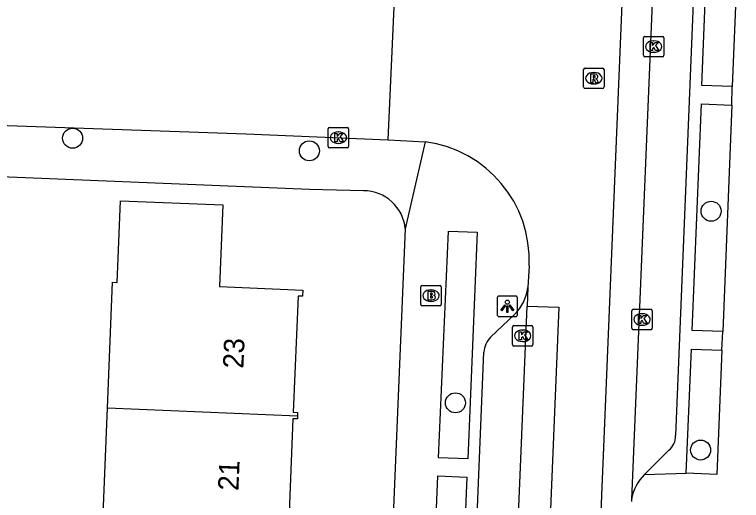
# Model space of a CAD drawing. Extents: x 160732 to 162105, y 387428 to 388479.
# Drawn here: x 161746.39 to 161781.92, y 387788.41 to 387812.17 of the extents above; entities that cross this region are included whole.
import ezdxf

# ---------------------------------------------------------------- set-up
doc = ezdxf.new("R2010")
doc.units = 0
for name, color, linetype in [('IMGEO_Boom', 7, 'Continuous'), ('IMGEO_Brandkraan', 7, 'Continuous'), ('IMGEO_Kolk', 7, 'Continuous'), ('IMGEO_Lichtpunt', 7, 'Continuous'), ('IMGEO_Pand', 7, 'Continuous'), ('IMGEO_Pand_nummerreeks', 7, 'Continuous'), ('IMGEO_Rijbaan_lokaal_gesloten', 7, 'Continuous'), ('IMGEO_Rijbaan_lokaal_open', 7, 'Continuous'), ('IMGEO_Rioolput', 7, 'Continuous'), ('IMGEO_Voetpad_open', 7, 'Continuous')]:
    doc.layers.add(name, color=color, linetype=linetype)

msp = doc.modelspace()

# ---------------------------------------------------------------- linework, layer by layer
at = {"layer": 'IMGEO_Boom'}
for centre in [(161749.234, 387806.121), (161760.803, 387805.502), (161780.438, 387802.551), (161767.942, 387793.182), (161779.925, 387790.876)]:
    msp.add_circle(centre, 0.489, dxfattribs=at)
at = {"layer": 'IMGEO_Brandkraan'}
for p, q in [((161766.251, 387797.998), (161766.251, 387798.85)), ((161766.326, 387798.924), (161767.178, 387798.924)), ((161766.739, 387798.704), (161766.764, 387798.704)), ((161767.252, 387798.85), (161767.252, 387797.998)), ((161767.178, 387797.924), (161766.326, 387797.924)), ((161766.762, 387798.144), (161766.737, 387798.144))]:
    msp.add_line(p, q, dxfattribs=at)
for points in [[(161766.251, 387797.998), (161766.251, 387798.85)], [(161766.326, 387798.924), (161767.178, 387798.924)], [(161766.599, 387798.624), (161766.599, 387798.224), (161766.812, 387798.224)], [(161766.83, 387798.624), (161766.599, 387798.624)], [(161767.252, 387798.85), (161767.252, 387797.998)], [(161766.778, 387798.543), (161766.724, 387798.543), (161766.724, 387798.467)], [(161766.724, 387798.467), (161766.777, 387798.467)], [(161766.786, 387798.391), (161766.724, 387798.391), (161766.724, 387798.31)], [(161766.724, 387798.31), (161766.786, 387798.31)], [(161767.178, 387797.924), (161766.326, 387797.924)]]:
    msp.add_lwpolyline(points, dxfattribs=at)
for centre, radius, start, end in [((161766.328, 387798.848), 0.0765, 91.552, 178.448), ((161766.328, 387798.848), 0.0765, 91.552, 178.448), ((161766.834, 387798.479), 0.145, 59.4692, 91.5367), ((161766.859, 387798.526), 0.0922, 285.5137, 58.1501), ((161767.176, 387798.848), 0.0765, 1.552, 88.448), ((161767.176, 387798.848), 0.0765, 1.552, 88.448), ((161766.779, 387798.505), 0.0379, 267.8285, 90.9355), ((161766.787, 387798.35), 0.0404, 269.8759, 90.5077), ((161766.818, 387798.475), 0.251, 268.6676, 293.5347), ((161766.864, 387798.334), 0.105, 301.3115, 78.989), ((161766.328, 387798), 0.0765, 181.552, 268.448), ((161766.328, 387798), 0.0765, 181.552, 268.448), ((161767.176, 387798), 0.0765, 271.552, 358.448), ((161767.176, 387798), 0.0765, 271.552, 358.448)]:
    msp.add_arc(centre, radius, start, end, dxfattribs=at)
for centre, major_axis, ratio, start_param, end_param in [((161766.738, 387798.424), (-0.387, 0.002), 0.722429, 4.712389, 7.853982), ((161766.763, 387798.424), (-0.39, 0.002), 0.717154, 1.570796, 4.712389)]:
    msp.add_ellipse(centre, major_axis=major_axis, ratio=ratio, start_param=start_param, end_param=end_param, dxfattribs=at)
at = {"layer": 'IMGEO_Kolk'}
for p, q in [((161777.131, 387810.175), (161777.131, 387811.027)), ((161777.206, 387811.101), (161778.058, 387811.101)), ((161778.132, 387811.027), (161778.132, 387810.175)), ((161777.619, 387810.881), (161777.644, 387810.881)), ((161777.642, 387810.321), (161777.617, 387810.321)), ((161778.058, 387810.101), (161777.206, 387810.101)), ((161761.723, 387805.722), (161761.723, 387806.574)), ((161761.798, 387806.648), (161762.65, 387806.648)), ((161762.211, 387806.428), (161762.236, 387806.428)), ((161762.724, 387806.574), (161762.724, 387805.722)), ((161762.234, 387805.868), (161762.209, 387805.868)), ((161762.65, 387805.648), (161761.798, 387805.648)), ((161776.563, 387796.831), (161776.563, 387797.683)), ((161776.638, 387797.757), (161777.49, 387797.757)), ((161777.051, 387797.537), (161777.076, 387797.537)), ((161777.564, 387797.683), (161777.564, 387796.831)), ((161770.729, 387796.034), (161770.729, 387796.886)), ((161770.804, 387796.96), (161771.656, 387796.96)), ((161771.73, 387796.886), (161771.73, 387796.034)), ((161777.074, 387796.977), (161777.049, 387796.977)), ((161771.217, 387796.74), (161771.242, 387796.74)), ((161777.49, 387796.757), (161776.638, 387796.757)), ((161771.24, 387796.18), (161771.215, 387796.18)), ((161771.656, 387795.96), (161770.804, 387795.96))]:
    msp.add_line(p, q, dxfattribs=at)
for points in [[(161777.131, 387810.175), (161777.131, 387811.027)], [(161777.206, 387811.101), (161778.058, 387811.101)], [(161778.132, 387811.027), (161778.132, 387810.175)], [(161777.452, 387810.801), (161777.575, 387810.801), (161777.575, 387810.65), (161777.705, 387810.801), (161777.869, 387810.801), (161777.723, 387810.65), (161777.876, 387810.401), (161777.724, 387810.401), (161777.639, 387810.565), (161777.575, 387810.498), (161777.575, 387810.401), (161777.452, 387810.401), (161777.452, 387810.801)], [(161778.058, 387810.101), (161777.206, 387810.101)], [(161761.723, 387805.722), (161761.723, 387806.574)], [(161761.798, 387806.648), (161762.65, 387806.648)], [(161762.724, 387806.574), (161762.724, 387805.722)], [(161762.044, 387806.348), (161762.167, 387806.348), (161762.167, 387806.197), (161762.297, 387806.348), (161762.461, 387806.348), (161762.315, 387806.197), (161762.468, 387805.948), (161762.316, 387805.948), (161762.231, 387806.112), (161762.167, 387806.045), (161762.167, 387805.948), (161762.044, 387805.948), (161762.044, 387806.348)], [(161762.65, 387805.648), (161761.798, 387805.648)], [(161776.563, 387796.831), (161776.563, 387797.683)], [(161776.638, 387797.757), (161777.49, 387797.757)], [(161777.564, 387797.683), (161777.564, 387796.831)], [(161776.884, 387797.457), (161777.007, 387797.457), (161777.007, 387797.306), (161777.137, 387797.457), (161777.301, 387797.457), (161777.155, 387797.306), (161777.308, 387797.057), (161777.156, 387797.057), (161777.071, 387797.221), (161777.007, 387797.154), (161777.007, 387797.057), (161776.884, 387797.057), (161776.884, 387797.457)], [(161770.729, 387796.034), (161770.729, 387796.886)], [(161770.804, 387796.96), (161771.656, 387796.96)], [(161771.73, 387796.886), (161771.73, 387796.034)], [(161771.05, 387796.66), (161771.173, 387796.66), (161771.173, 387796.509), (161771.303, 387796.66), (161771.467, 387796.66), (161771.321, 387796.509), (161771.474, 387796.26), (161771.322, 387796.26), (161771.237, 387796.424), (161771.173, 387796.357), (161771.173, 387796.26), (161771.05, 387796.26), (161771.05, 387796.66)], [(161777.49, 387796.757), (161776.638, 387796.757)], [(161771.656, 387795.96), (161770.804, 387795.96)]]:
    msp.add_lwpolyline(points, dxfattribs=at)
for centre, start, end in [((161777.208, 387811.025), 91.552, 178.448), ((161777.208, 387811.025), 91.552, 178.448), ((161778.056, 387811.025), 1.552, 88.448), ((161778.056, 387811.025), 1.552, 88.448), ((161777.208, 387810.177), 181.552, 268.448), ((161777.208, 387810.177), 181.552, 268.448), ((161778.056, 387810.177), 271.552, 358.448), ((161778.056, 387810.177), 271.552, 358.448), ((161761.8, 387806.572), 91.552, 178.448), ((161761.8, 387806.572), 91.552, 178.448), ((161762.648, 387806.572), 1.552, 88.448), ((161762.648, 387806.572), 1.552, 88.448), ((161761.8, 387805.724), 181.552, 268.448), ((161761.8, 387805.724), 181.552, 268.448), ((161762.648, 387805.724), 271.552, 358.448), ((161762.648, 387805.724), 271.552, 358.448), ((161776.64, 387797.681), 91.552, 178.448), ((161776.64, 387797.681), 91.552, 178.448), ((161777.488, 387797.681), 1.552, 88.448), ((161777.488, 387797.681), 1.552, 88.448), ((161770.806, 387796.884), 91.552, 178.448), ((161770.806, 387796.884), 91.552, 178.448), ((161771.654, 387796.884), 1.552, 88.448), ((161771.654, 387796.884), 1.552, 88.448), ((161776.64, 387796.833), 181.552, 268.448), ((161776.64, 387796.833), 181.552, 268.448), ((161777.488, 387796.833), 271.552, 358.448), ((161777.488, 387796.833), 271.552, 358.448), ((161770.806, 387796.036), 181.552, 268.448), ((161770.806, 387796.036), 181.552, 268.448), ((161771.654, 387796.036), 271.552, 358.448), ((161771.654, 387796.036), 271.552, 358.448)]:
    msp.add_arc(centre, 0.0765, start, end, dxfattribs=at)
for centre, major_axis, ratio, start_param, end_param in [((161777.618, 387810.601), (-0.387, 0.002), 0.722429, 4.712389, 7.853982), ((161777.643, 387810.601), (-0.39, 0.002), 0.717154, 1.570796, 4.712389), ((161762.21, 387806.148), (-0.387, 0.002), 0.722429, 4.712389, 7.853982), ((161762.235, 387806.148), (-0.39, 0.002), 0.717154, 1.570796, 4.712389), ((161777.05, 387797.257), (-0.387, 0.002), 0.722429, 4.712389, 7.853982), ((161777.075, 387797.257), (-0.39, 0.002), 0.717154, 1.570796, 4.712389), ((161771.216, 387796.46), (-0.387, 0.002), 0.722429, 4.712389, 7.853982), ((161771.241, 387796.46), (-0.39, 0.002), 0.717154, 1.570796, 4.712389)]:
    msp.add_ellipse(centre, major_axis=major_axis, ratio=ratio, start_param=start_param, end_param=end_param, dxfattribs=at)
at = {"layer": 'IMGEO_Lichtpunt'}
for p, q in [((161769.982, 387798.306), (161769.982, 387797.499)), ((161769.982, 387798.306), (161769.982, 387797.499)), ((161770.884, 387798.401), (161770.076, 387798.401)), ((161770.884, 387798.401), (161770.076, 387798.401)), ((161770.978, 387797.499), (161770.978, 387798.306)), ((161770.978, 387797.499), (161770.978, 387798.306)), ((161770.076, 387797.405), (161770.884, 387797.405)), ((161770.076, 387797.405), (161770.884, 387797.405))]:
    msp.add_line(p, q, dxfattribs=at)
for points in [[(161770.356, 387797.97), (161770.395, 387797.942), (161770.207, 387797.68), (161770.169, 387797.707), (161770.356, 387797.97)], [(161770.458, 387797.922), (161770.505, 387797.922), (161770.505, 387797.6), (161770.458, 387797.6), (161770.458, 387797.922)], [(161770.568, 387797.942), (161770.606, 387797.969), (161770.793, 387797.707), (161770.754, 387797.679), (161770.568, 387797.942)]]:
    msp.add_lwpolyline(points, dxfattribs=at)
msp.add_circle((161770.481, 387798.104), 0.0994, dxfattribs=at)
for centre, start, end in [((161770.076, 387798.306), 90, 180), ((161770.076, 387798.306), 90, 180), ((161770.884, 387798.306), 0, 90), ((161770.884, 387798.306), 0, 90), ((161770.076, 387797.499), 180, 270), ((161770.076, 387797.499), 180, 270), ((161770.884, 387797.499), 270, 0), ((161770.884, 387797.499), 270, 360)]:
    msp.add_arc(centre, 0.0946, start, end, dxfattribs=at)
at = {"layer": 'IMGEO_Pand'}
for points in [[(161750.934, 387792.936), (161751.184, 387799.078), (161751.403, 387799.069), (161751.569, 387803.066), (161756.575, 387802.86), (161756.409, 387798.863), (161760.485, 387798.694), (161760.47, 387798.39), (161760.249, 387798.406), (161760.011, 387792.72), (161760.232, 387792.704), (161760.227, 387792.551)], [(161750.689, 387786.939), (161750.934, 387792.936)], [(161750.934, 387792.936), (161760.227, 387792.551)], [(161760.227, 387792.551), (161760.223, 387792.398), (161759.999, 387792.405), (161759.767, 387786.562)]]:
    msp.add_lwpolyline(points, dxfattribs=at)
at = {"layer": 'IMGEO_Rijbaan_lokaal_gesloten'}
for points in [[(161775.69, 387767.334), (161774.211, 387767.371), (161776.874, 387831.627), (161778.341, 387831.555)], [(161778.341, 387831.555), (161776.547, 387788.464)], [(161771.441, 387797.913), (161772.997, 387797.86), (161771.01, 387749.65), (161769.457, 387749.691)], [(161769.582, 387752.706), (161771.441, 387797.913)], [(161776.547, 387788.464), (161776.552, 387788.355)]]:
    msp.add_lwpolyline(points, dxfattribs=at)
at = {"layer": 'IMGEO_Rijbaan_lokaal_open'}
for points in [[(161764.654, 387806.046), (161764.962, 387812.924)], [(161636.304, 387811.344), (161640.411, 387811.175), (161656.698, 387810.505), (161742.061, 387806.898), (161746.058, 387806.738), (161757.711, 387806.339), (161764.654, 387806.046)], [(161764.654, 387806.046), (161766.459, 387805.946)], [(161771.539, 387799.888), (161771.478, 387798.817)], [(161771.478, 387798.817), (161771.441, 387797.913)]]:
    msp.add_lwpolyline(points, dxfattribs=at)
msp.add_arc((161765.725, 387800.171), 5.821, 357.2088, 82.7549, dxfattribs=at)
at = {"layer": 'IMGEO_Rioolput'}
for p, q in [((161774.206, 387808.626), (161774.206, 387809.478)), ((161774.281, 387809.552), (161775.133, 387809.552)), ((161774.694, 387809.332), (161774.719, 387809.332)), ((161775.207, 387809.478), (161775.207, 387808.626)), ((161775.133, 387808.552), (161774.281, 387808.552)), ((161774.717, 387808.772), (161774.692, 387808.772))]:
    msp.add_line(p, q, dxfattribs=at)
for points in [[(161774.206, 387808.626), (161774.206, 387809.478)], [(161774.281, 387809.552), (161775.133, 387809.552)], [(161774.795, 387809.25), (161774.543, 387809.252), (161774.543, 387808.852)], [(161775.207, 387809.478), (161775.207, 387808.626)], [(161774.543, 387808.852), (161774.667, 387808.852), (161774.667, 387809.014), (161774.678, 387809.014)], [(161774.721, 387809.171), (161774.667, 387809.171), (161774.667, 387809.09)], [(161774.667, 387809.09), (161774.719, 387809.09)], [(161774.725, 387808.985), (161774.796, 387808.852), (161774.936, 387808.852), (161774.871, 387808.978)], [(161775.133, 387808.552), (161774.281, 387808.552)]]:
    msp.add_lwpolyline(points, dxfattribs=at)
for centre, radius, start, end in [((161774.283, 387809.476), 0.0765, 91.552, 178.448), ((161774.283, 387809.476), 0.0765, 91.552, 178.448), ((161774.794, 387809.14), 0.109, 350.3612, 89.416), ((161775.131, 387809.476), 0.0765, 1.552, 88.448), ((161775.131, 387809.476), 0.0765, 1.552, 88.448), ((161774.677, 387808.961), 0.0533, 26.0293, 88.6989), ((161774.703, 387809.279), 0.19, 274.7715, 282.9687), ((161774.727, 387809.075), 0.0964, 77.0061, 93.1865), ((161774.741, 387809.132), 0.0378, 276.6634, 79.6772), ((161774.792, 387809.14), 0.112, 277.5842, 350.9817), ((161774.776, 387808.925), 0.108, 29.5134, 73.7905), ((161774.283, 387808.628), 0.0765, 181.552, 268.448), ((161774.283, 387808.628), 0.0765, 181.552, 268.448), ((161775.131, 387808.628), 0.0765, 271.552, 358.448), ((161775.131, 387808.628), 0.0765, 271.552, 358.448)]:
    msp.add_arc(centre, radius, start, end, dxfattribs=at)
for centre, major_axis, ratio, start_param, end_param in [((161774.693, 387809.052), (-0.387, 0.002), 0.722429, 4.712389, 7.853982), ((161774.718, 387809.052), (-0.39, 0.002), 0.717154, 1.570796, 4.712389)]:
    msp.add_ellipse(centre, major_axis=major_axis, ratio=ratio, start_param=start_param, end_param=end_param, dxfattribs=at)
at = {"layer": 'IMGEO_Voetpad_open'}
for points in [[(161778.341, 387831.555), (161780.334, 387831.506), (161778.7, 387791.585)], [(161781.469, 387808.649), (161779.985, 387808.701), (161780.429, 387819.695), (161781.922, 387819.626)], [(161781.922, 387819.626), (161781.469, 387808.649)], [(161781.452, 387807.738), (161781.469, 387808.649)], [(161781.019, 387796.671), (161779.517, 387796.726), (161779.968, 387807.799), (161781.452, 387807.738)], [(161781.452, 387807.738), (161781.019, 387796.671)], [(161766.459, 387805.946), (161765.49, 387801.685)], [(161763.455, 387803.55), (161760.804, 387803.617), (161742.537, 387804.36)], [(161765.49, 387801.685), (161763.404, 387751.767)], [(161767.119, 387790.501), (161767.603, 387801.58), (161769.012, 387801.53), (161768.544, 387790.45), (161767.119, 387790.501)], [(161769.653, 387796.386), (161770.822, 387797.504)], [(161780.967, 387795.765), (161781.019, 387796.671)], [(161779.212, 387789.747), (161779.486, 387795.812), (161780.967, 387795.765)], [(161780.967, 387795.765), (161780.712, 387789.675), (161779.212, 387789.747)], [(161767.71, 387756.114), (161769.334, 387795.655)], [(161778.369, 387790.861), (161777.189, 387789.685)], [(161777.189, 387789.685), (161779.212, 387789.747)], [(161766.636, 387778.914), (161767.087, 387789.618), (161768.498, 387789.547), (161768.06, 387778.858), (161766.636, 387778.914)]]:
    msp.add_lwpolyline(points, dxfattribs=at)
for centre, radius, start, end in [((161763.46, 387801.512), 2.038, 4.857, 90.1348), ((161769.32, 387799.075), 2.173, 313.7134, 353.1914), ((161770.449, 387795.604), 1.116, 135.4924, 177.3558), ((161777.822, 387791.549), 0.879, 308.5019, 2.3601), ((161778.846, 387788.034), 2.339, 135.1156, 169.4138)]:
    msp.add_arc(centre, radius, start, end, dxfattribs=at)

# ---------------------------------------------------------------- texts
at = {"layer": 'IMGEO_Pand_nummerreeks'}
for s, rotation, p in [('23', 87.602, (161757.578, 387794.843)), ('21', 87.7221, (161757.337, 387788.871))]:
    msp.add_text(s, height=1, rotation=rotation, dxfattribs=at).set_placement(p)

doc.saveas('drawing.dxf')
